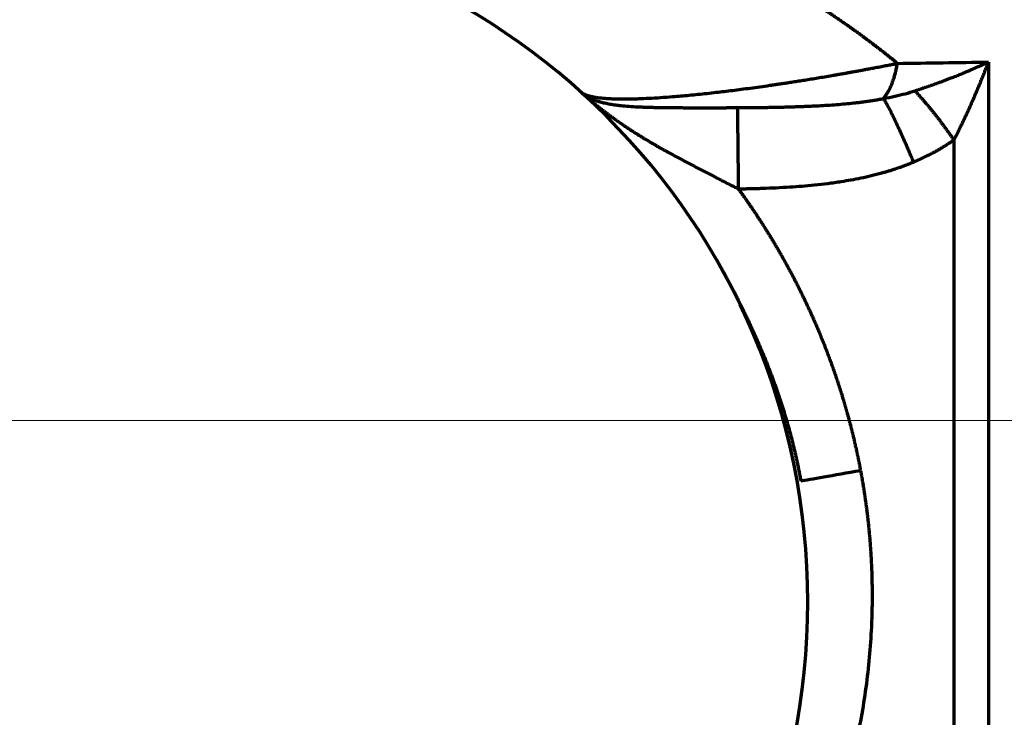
# Model space of a CAD drawing. Header units: millimetres. Extents: x -170 to 6906, y -2212 to 4257.
# Tile 329 of 440: x 5381 to 5427, y 3353 to 3386. Entities that reach past the tile are written whole.
import ezdxf

# ---------------------------------------------------------------- set-up
doc = ezdxf.new("R2010")
doc.units = ezdxf.units.MM
doc.layers.add('1', color=7, linetype='Continuous', true_color=0xffffff)
doc.styles.add('PC_TEXTSTYLE', font='ISOCP.SHX', dxfattribs={"width": 0.707, "bigfont": 'GBCBIG.SHX'})
doc.dimstyles.new('GB_DIMSTYLE', dxfattribs={"dimtxt": 50, "dimasz": 40, "dimexe": 1, "dimexo": 0, "dimgap": 1.5, "dimtad": 1, "dimdec": 1, "dimdsep": 46, "dimtxsty": 'PC_TEXTSTYLE', "dimcen": 0, "dimclrd": 256, "dimclrt": 3, "dimadec": 1, "dimazin": 2, "dimtp": 0.1, "dimtm": 0.1, "dimtfac": 0.71, "dimtdec": 1, "dimtmove": 0, "dimatfit": 3, "dimfxl": 1, "dimtfill": 1, "dimarcsym": 0})

# ---------------------------------------------------------------- blocks, each defined once
blk = doc.blocks.new('*D33')
at = {"color": 0, "lineweight": -2, "transparency": 16777216}
for p, q in [((4751.825, 3164.862), (4751.825, 3764.77)), ((5832.834, 3367.249), (5832.834, 3764.77))]:
    blk.add_line(p, q, dxfattribs=at)
at = {"lineweight": -2, "transparency": 16777216}
blk.add_line((4791.825, 3763.77), (5792.834, 3763.77), dxfattribs=at)
at = {"lineweight": 18, "transparency": 16777216}
for points in [[(4791.825, 3770.437), (4791.825, 3757.104), (4751.825, 3763.77)], [(5792.834, 3770.437), (5792.834, 3757.104), (5832.834, 3763.77)]]:
    blk.add_solid(points, dxfattribs=at)
at = {"layer": 'Defpoints', "color": 0, "lineweight": 18, "transparency": 16777216}
for p in [(5832.834, 3763.77), (5832.834, 3367.249), (4751.825, 3164.862)]:
    blk.add_point(p, dxfattribs=at)
at = {"color": 3, "lineweight": 18, "transparency": 16777216, "insert": (5292.329, 3790.27), "char_height": 50, "attachment_point": 5, "style": 'PC_TEXTSTYLE', "bg_fill": 3, "box_fill_scale": 1.1, "bg_fill_color": 256, "bg_fill_true_color": 13158600, "bg_fill_transparency": 0}
blk.add_mtext('1081', dxfattribs=at)
blk = doc.blocks.new('*D38')
at = {"color": 0, "lineweight": -2, "transparency": 16777216}
for p, q in [((4755.302, 4257.336), (6889.031, 4257.336)), ((4772.437, 1877.862), (6889.031, 1877.862))]:
    blk.add_line(p, q, dxfattribs=at)
at = {"lineweight": -2, "transparency": 16777216}
blk.add_line((6888.031, 1917.862), (6888.031, 4217.336), dxfattribs=at)
at = {"lineweight": 18, "transparency": 16777216}
for points in [[(6881.365, 4217.336), (6894.698, 4217.336), (6888.031, 4257.336)], [(6881.365, 1917.862), (6894.698, 1917.862), (6888.031, 1877.862)]]:
    blk.add_solid(points, dxfattribs=at)
at = {"layer": 'Defpoints', "color": 0, "lineweight": 18, "transparency": 16777216}
for p in [(4755.302, 4257.336), (6888.031, 4257.336), (4772.437, 1877.862)]:
    blk.add_point(p, dxfattribs=at)
at = {"color": 3, "lineweight": 18, "transparency": 16777216, "insert": (6861.526, 3067.599), "char_height": 50, "attachment_point": 5, "rotation": 90, "style": 'PC_TEXTSTYLE', "bg_fill": 3, "box_fill_scale": 1.1, "bg_fill_color": 256, "bg_fill_true_color": 13158600, "bg_fill_transparency": 0}
blk.add_mtext('2379.5', dxfattribs=at)

msp = doc.modelspace()

# ---------------------------------------------------------------- linework, layer by layer
at = {"color": 4, "lineweight": 18}
msp.add_line((5832.817, 3367.319), (4751.825, 3367.319), dxfattribs=at)
at = {"lineweight": 18}
msp.add_arc((4755.302, 2404.862), 1852.475, 311.274383, 162.653701, dxfattribs=at)
at = {"layer": '1', "color": 0, "linetype": 'Continuous', "lineweight": 70}
for p, q in [((5426.249, 3384.032), (5426.249, 3333.231)), ((5424.638, 3380.399), (5424.638, 3336.191))]:
    msp.add_line(p, q, dxfattribs=at)
msp.add_arc((5385.825, 3358.862), 32, 270, 90, dxfattribs=at)
msp.add_ellipse((5420.281, 3365.005), major_axis=(2.953, 0.527), ratio=0.002306, start_param=3.481371, end_param=4.711974, dxfattribs=at)
for points, knots in [([(5422.005, 3383.971), (5421.981, 3383.99), (5421.934, 3384.029), (5421.863, 3384.087), (5421.791, 3384.145), (5421.72, 3384.203), (5421.649, 3384.26), (5421.577, 3384.318), (5421.505, 3384.375), (5421.434, 3384.432), (5421.362, 3384.488), (5421.29, 3384.545), (5421.218, 3384.601), (5421.146, 3384.657), (5421.074, 3384.713), (5421.001, 3384.768), (5420.929, 3384.823), (5420.857, 3384.879), (5420.784, 3384.934), (5420.712, 3384.988), (5420.639, 3385.043), (5420.566, 3385.097), (5420.493, 3385.151), (5420.42, 3385.205), (5420.347, 3385.259), (5420.274, 3385.312), (5420.201, 3385.366), (5420.128, 3385.419), (5420.054, 3385.472), (5419.981, 3385.524), (5419.907, 3385.577), (5419.834, 3385.629), (5419.76, 3385.681), (5419.686, 3385.733), (5419.612, 3385.785), (5419.538, 3385.836), (5419.464, 3385.887), (5419.39, 3385.938), (5419.316, 3385.989), (5419.242, 3386.04), (5419.167, 3386.09), (5419.093, 3386.141), (5419.018, 3386.191), (5418.944, 3386.241), (5418.869, 3386.29), (5418.794, 3386.34), (5418.719, 3386.389), (5418.644, 3386.438), (5418.569, 3386.487), (5418.494, 3386.536), (5418.419, 3386.584), (5418.344, 3386.633), (5418.269, 3386.681), (5418.193, 3386.729), (5418.118, 3386.777), (5418.042, 3386.824), (5417.967, 3386.872), (5417.891, 3386.919), (5417.815, 3386.966), (5417.739, 3387.013), (5417.663, 3387.059), (5417.587, 3387.106), (5417.511, 3387.152), (5417.435, 3387.198), (5417.359, 3387.244), (5417.283, 3387.29), (5417.206, 3387.335), (5417.13, 3387.381), (5417.054, 3387.426), (5416.977, 3387.471), (5416.9, 3387.516), (5416.824, 3387.56), (5416.747, 3387.605), (5416.67, 3387.649), (5416.593, 3387.693), (5416.516, 3387.737), (5416.439, 3387.781), (5416.362, 3387.825), (5416.285, 3387.868), (5416.207, 3387.911), (5416.13, 3387.954), (5416.053, 3387.997), (5415.975, 3388.04), (5415.898, 3388.082), (5415.82, 3388.125), (5415.742, 3388.167), (5415.664, 3388.209), (5415.587, 3388.251), (5415.509, 3388.292), (5415.431, 3388.334), (5415.353, 3388.375), (5415.275, 3388.416), (5415.196, 3388.457), (5415.118, 3388.498), (5415.04, 3388.539), (5414.962, 3388.579), (5414.883, 3388.619), (5414.805, 3388.66), (5414.726, 3388.699), (5414.647, 3388.739), (5414.569, 3388.779), (5414.49, 3388.818), (5414.411, 3388.858), (5414.332, 3388.897), (5414.253, 3388.936), (5414.174, 3388.975), (5414.095, 3389.013), (5414.016, 3389.052), (5413.654, 3389.227), (5413.007, 3389.529), (5412.069, 3389.942), (5411.129, 3390.332), (5410.187, 3390.698), (5409.153, 3391.076), (5408.03, 3391.457), (5406.823, 3391.833), (5405.633, 3392.173), (5404.442, 3392.483), (5403.256, 3392.764), (5402.077, 3393.017), (5400.931, 3393.238), (5399.797, 3393.434), (5398.673, 3393.607), (5397.558, 3393.757), (5396.472, 3393.884), (5395.524, 3393.979), (5394.704, 3394.05), (5394, 3394.104), (5393.353, 3394.146), (5392.769, 3394.178), (5392.252, 3394.203), (5391.747, 3394.223), (5391.35, 3394.236), (5391.057, 3394.245), (5390.865, 3394.25), (5390.672, 3394.254), (5390.48, 3394.258), (5390.289, 3394.261), (5390.098, 3394.264), (5389.907, 3394.266), (5389.717, 3394.268), (5389.528, 3394.269), (5389.339, 3394.27), (5389.151, 3394.27), (5388.963, 3394.27), (5388.776, 3394.269), (5388.589, 3394.267), (5388.403, 3394.266), (5388.218, 3394.263), (5388.033, 3394.261), (5387.849, 3394.257), (5387.666, 3394.254), (5387.483, 3394.25), (5387.361, 3394.246), (5387.3, 3394.245)], [0, 0, 0, 0, 0.00265, 0.005298, 0.007946, 0.010592, 0.013237, 0.015881, 0.018524, 0.021166, 0.023806, 0.026446, 0.029084, 0.031721, 0.034357, 0.036991, 0.039625, 0.042257, 0.044888, 0.047518, 0.050147, 0.052775, 0.055401, 0.058026, 0.060651, 0.063273, 0.065895, 0.068516, 0.071135, 0.073753, 0.076371, 0.078986, 0.081601, 0.084215, 0.086827, 0.089439, 0.092049, 0.094658, 0.097266, 0.099872, 0.102478, 0.105082, 0.107685, 0.110288, 0.112889, 0.115488, 0.118087, 0.120685, 0.123281, 0.125876, 0.128471, 0.131064, 0.133655, 0.136246, 0.138836, 0.141424, 0.144011, 0.146598, 0.149183, 0.151767, 0.154349, 0.156931, 0.159511, 0.162091, 0.164669, 0.167246, 0.169822, 0.172397, 0.17497, 0.177543, 0.180114, 0.182684, 0.185253, 0.187821, 0.190388, 0.192954, 0.195519, 0.198082, 0.200645, 0.203206, 0.205766, 0.208325, 0.210883, 0.21344, 0.215996, 0.218551, 0.221104, 0.223657, 0.226208, 0.228758, 0.231308, 0.233856, 0.236403, 0.238949, 0.241493, 0.244037, 0.24658, 0.249121, 0.251662, 0.254201, 0.256739, 0.259277, 0.261813, 0.264348, 0.266882, 0.269414, 0.271946, 0.274477, 0.277006, 0.306627, 0.335912, 0.364863, 0.393481, 0.421766, 0.457894, 0.492992, 0.527057, 0.560088, 0.593707, 0.626013, 0.656996, 0.686645, 0.716823, 0.7459, 0.773866, 0.800706, 0.818441, 0.836133, 0.853779, 0.866938, 0.879739, 0.892178, 0.904253, 0.908993, 0.913715, 0.91842, 0.923107, 0.927776, 0.932427, 0.937061, 0.941676, 0.946274, 0.950854, 0.955415, 0.959958, 0.964483, 0.968989, 0.973476, 0.977945, 0.982394, 0.986824, 0.991236, 0.995627, 1, 1, 1, 1]), ([(5407.253, 3382.628), (5407.255, 3382.626), (5407.26, 3382.622), (5407.267, 3382.616), (5407.275, 3382.61), (5407.282, 3382.605), (5407.29, 3382.599), (5407.298, 3382.593), (5407.307, 3382.588), (5407.315, 3382.582), (5407.324, 3382.577), (5407.333, 3382.571), (5407.342, 3382.566), (5407.352, 3382.561), (5407.362, 3382.556), (5407.371, 3382.551), (5407.382, 3382.545), (5407.392, 3382.54), (5407.402, 3382.535), (5407.413, 3382.531), (5407.424, 3382.526), (5407.435, 3382.521), (5407.447, 3382.516), (5407.458, 3382.512), (5407.47, 3382.507), (5407.482, 3382.502), (5407.494, 3382.498), (5407.506, 3382.494), (5407.519, 3382.489), (5407.532, 3382.485), (5407.545, 3382.481), (5407.558, 3382.477), (5407.571, 3382.473), (5407.585, 3382.468), (5407.598, 3382.464), (5407.612, 3382.461), (5407.626, 3382.457), (5407.641, 3382.453), (5407.655, 3382.449), (5407.67, 3382.445), (5407.684, 3382.442), (5407.699, 3382.438), (5407.714, 3382.435), (5407.73, 3382.431), (5407.745, 3382.428), (5407.761, 3382.425), (5407.777, 3382.421), (5407.847, 3382.407), (5407.98, 3382.384), (5408.198, 3382.357), (5408.438, 3382.336), (5408.681, 3382.323), (5408.923, 3382.316), (5409.157, 3382.312), (5409.404, 3382.313), (5409.664, 3382.317), (5410, 3382.327), (5410.427, 3382.345), (5410.962, 3382.376), (5411.461, 3382.413), (5411.909, 3382.451), (5412.296, 3382.487), (5412.702, 3382.527), (5413.124, 3382.572), (5413.535, 3382.618), (5413.935, 3382.665), (5414.323, 3382.712), (5414.73, 3382.764), (5415.155, 3382.821), (5415.597, 3382.881), (5415.959, 3382.933), (5416.239, 3382.974), (5416.439, 3383.003), (5416.656, 3383.034), (5416.889, 3383.069), (5417.139, 3383.108), (5417.404, 3383.149), (5417.686, 3383.194), (5417.982, 3383.242), (5418.293, 3383.293), (5418.617, 3383.348), (5418.908, 3383.397), (5419.158, 3383.441), (5419.361, 3383.476), (5419.559, 3383.511), (5419.749, 3383.546), (5419.934, 3383.579), (5420.112, 3383.611), (5420.284, 3383.643), (5420.45, 3383.674), (5420.61, 3383.704), (5420.765, 3383.732), (5420.913, 3383.76), (5421.056, 3383.787), (5421.193, 3383.813), (5421.324, 3383.838), (5421.451, 3383.863), (5421.572, 3383.886), (5421.687, 3383.908), (5421.798, 3383.93), (5421.903, 3383.95), (5421.971, 3383.964), (5422.005, 3383.971)], [0, 0, 0, 0, 0.002693, 0.005378, 0.008055, 0.010724, 0.013384, 0.016037, 0.018682, 0.021318, 0.023946, 0.026566, 0.029178, 0.031782, 0.034378, 0.036965, 0.039544, 0.042115, 0.044678, 0.047233, 0.049779, 0.052317, 0.054847, 0.057368, 0.059881, 0.062386, 0.064883, 0.067371, 0.069851, 0.072323, 0.074786, 0.077241, 0.079688, 0.082126, 0.084556, 0.086978, 0.089391, 0.091796, 0.094192, 0.09658, 0.098959, 0.10133, 0.103693, 0.106047, 0.108393, 0.110731, 0.113059, 0.11538, 0.141327, 0.166835, 0.191926, 0.216622, 0.23587, 0.25506, 0.274207, 0.293327, 0.312435, 0.344953, 0.378483, 0.413106, 0.434553, 0.456654, 0.479421, 0.502862, 0.526983, 0.547076, 0.568121, 0.590115, 0.61305, 0.636919, 0.661709, 0.671586, 0.682407, 0.694166, 0.706856, 0.720471, 0.735001, 0.750436, 0.766766, 0.783978, 0.802058, 0.820991, 0.832847, 0.844386, 0.855609, 0.866518, 0.877115, 0.887403, 0.897382, 0.907055, 0.916424, 0.925491, 0.934258, 0.942728, 0.950902, 0.958782, 0.96637, 0.973668, 0.980679, 0.987403, 0.993843, 1, 1, 1, 1]), ([(5422.814, 3382.686), (5422.831, 3382.691), (5422.866, 3382.703), (5422.918, 3382.72), (5422.972, 3382.737), (5423.027, 3382.755), (5423.083, 3382.774), (5423.14, 3382.793), (5423.198, 3382.813), (5423.257, 3382.833), (5423.317, 3382.853), (5423.379, 3382.874), (5423.442, 3382.896), (5423.505, 3382.918), (5423.57, 3382.941), (5423.636, 3382.964), (5423.702, 3382.988), (5423.77, 3383.012), (5423.839, 3383.037), (5423.909, 3383.063), (5423.98, 3383.089), (5424.052, 3383.116), (5424.125, 3383.143), (5424.199, 3383.171), (5424.274, 3383.199), (5424.35, 3383.228), (5424.427, 3383.258), (5424.557, 3383.308), (5424.734, 3383.378), (5424.951, 3383.466), (5425.15, 3383.548), (5425.331, 3383.625), (5425.496, 3383.696), (5425.643, 3383.76), (5425.774, 3383.817), (5425.888, 3383.868), (5425.987, 3383.913), (5426.069, 3383.95), (5426.136, 3383.98), (5426.188, 3384.004), (5426.223, 3384.02), (5426.242, 3384.029), (5426.249, 3384.032)], [0, 0, 0, 0, 0.014152, 0.028638, 0.043458, 0.058612, 0.074101, 0.089925, 0.106083, 0.122576, 0.139405, 0.156568, 0.174067, 0.191901, 0.21007, 0.228574, 0.247414, 0.266589, 0.2861, 0.305946, 0.326127, 0.346643, 0.367494, 0.388681, 0.410202, 0.432057, 0.454248, 0.476772, 0.54519, 0.608839, 0.667712, 0.721805, 0.771115, 0.815644, 0.855393, 0.890363, 0.920558, 0.94598, 0.966633, 0.982519, 0.993641, 1, 1, 1, 1]), ([(5424.638, 3380.399), (5424.647, 3380.417), (5424.667, 3380.454), (5424.697, 3380.511), (5424.727, 3380.569), (5424.758, 3380.629), (5424.789, 3380.69), (5424.821, 3380.753), (5424.854, 3380.817), (5424.887, 3380.883), (5424.92, 3380.95), (5424.954, 3381.019), (5424.989, 3381.089), (5425.024, 3381.161), (5425.06, 3381.235), (5425.096, 3381.31), (5425.132, 3381.386), (5425.169, 3381.465), (5425.207, 3381.545), (5425.245, 3381.626), (5425.283, 3381.709), (5425.322, 3381.794), (5425.361, 3381.88), (5425.401, 3381.968), (5425.456, 3382.092), (5425.527, 3382.251), (5425.612, 3382.447), (5425.695, 3382.643), (5425.778, 3382.84), (5425.853, 3383.02), (5425.919, 3383.183), (5425.977, 3383.327), (5426.034, 3383.471), (5426.09, 3383.613), (5426.144, 3383.754), (5426.197, 3383.893), (5426.232, 3383.986), (5426.249, 3384.032)], [0, 0, 0, 0, 0.015923, 0.032236, 0.048941, 0.06604, 0.083533, 0.101422, 0.119708, 0.138391, 0.157472, 0.176951, 0.196829, 0.217106, 0.237781, 0.258855, 0.280328, 0.3022, 0.324471, 0.347139, 0.370204, 0.393665, 0.41752, 0.441768, 0.466407, 0.519769, 0.573201, 0.626669, 0.680146, 0.733605, 0.772926, 0.811839, 0.850335, 0.888407, 0.926046, 0.963246, 1, 1, 1, 1]), ([(5407.253, 3382.628), (5407.254, 3382.627), (5407.256, 3382.625), (5407.26, 3382.622), (5407.263, 3382.619), (5407.267, 3382.616), (5407.271, 3382.612), (5407.275, 3382.609), (5407.279, 3382.605), (5407.283, 3382.601), (5407.287, 3382.597), (5407.292, 3382.593), (5407.297, 3382.589), (5407.302, 3382.584), (5407.307, 3382.58), (5407.315, 3382.573), (5407.327, 3382.562), (5407.345, 3382.546), (5407.36, 3382.532), (5407.373, 3382.521), (5407.383, 3382.513), (5407.393, 3382.504), (5407.403, 3382.495), (5407.414, 3382.485), (5407.426, 3382.475), (5407.439, 3382.464), (5407.452, 3382.452), (5407.466, 3382.44), (5407.481, 3382.427), (5407.497, 3382.413), (5407.513, 3382.399), (5407.53, 3382.384), (5407.576, 3382.345), (5407.649, 3382.283), (5407.752, 3382.197), (5407.855, 3382.112), (5407.958, 3382.028), (5408.062, 3381.944), (5408.132, 3381.889), (5408.167, 3381.862)], [0, 0, 0, 0, 0.003507, 0.007158, 0.010963, 0.014929, 0.019063, 0.02337, 0.027857, 0.032527, 0.037384, 0.042432, 0.047675, 0.053116, 0.058756, 0.064598, 0.08039, 0.100188, 0.122886, 0.133754, 0.143838, 0.154726, 0.16642, 0.178918, 0.192223, 0.206332, 0.221248, 0.236969, 0.253495, 0.270828, 0.288967, 0.307912, 0.327664, 0.439894, 0.552064, 0.664167, 0.776196, 0.888142, 1, 1, 1, 1]), ([(5407.253, 3382.628), (5407.258, 3382.624), (5407.267, 3382.616), (5407.281, 3382.604), (5407.295, 3382.592), (5407.308, 3382.581), (5407.322, 3382.571), (5407.335, 3382.56), (5407.348, 3382.55), (5407.361, 3382.541), (5407.373, 3382.532), (5407.385, 3382.523), (5407.397, 3382.514), (5407.409, 3382.506), (5407.42, 3382.499), (5407.431, 3382.491), (5407.441, 3382.484), (5407.452, 3382.477), (5407.461, 3382.471), (5407.471, 3382.465), (5407.48, 3382.459), (5407.506, 3382.443), (5407.551, 3382.416), (5407.617, 3382.381), (5407.688, 3382.345), (5407.803, 3382.293), (5407.968, 3382.229), (5408.188, 3382.163), (5408.382, 3382.117), (5408.544, 3382.085), (5408.671, 3382.062), (5408.8, 3382.042), (5408.93, 3382.025), (5409.06, 3382.009), (5409.273, 3381.987), (5409.585, 3381.962), (5409.929, 3381.944), (5410.201, 3381.934), (5410.384, 3381.928), (5410.568, 3381.922), (5410.752, 3381.918), (5410.948, 3381.914), (5411.163, 3381.911), (5411.407, 3381.908), (5411.675, 3381.906), (5411.921, 3381.905), (5412.14, 3381.904), (5412.327, 3381.903), (5412.526, 3381.903), (5412.682, 3381.902), (5412.791, 3381.902), (5412.849, 3381.902), (5412.91, 3381.902), (5412.972, 3381.902), (5413.036, 3381.902), (5413.102, 3381.902), (5413.171, 3381.902), (5413.241, 3381.903), (5413.313, 3381.903), (5413.388, 3381.903), (5413.464, 3381.903), (5413.543, 3381.903), (5413.623, 3381.903), (5413.706, 3381.903), (5413.79, 3381.904), (5413.877, 3381.904), (5413.965, 3381.904), (5414.056, 3381.905), (5414.148, 3381.905), (5414.243, 3381.905), (5414.34, 3381.905), (5414.438, 3381.906), (5414.504, 3381.906), (5414.538, 3381.906)], [0, 0, 0, 0, 0.00453, 0.008943, 0.013238, 0.017415, 0.021475, 0.025417, 0.029241, 0.032948, 0.036538, 0.04001, 0.043365, 0.046603, 0.049723, 0.052727, 0.055613, 0.058382, 0.061035, 0.063571, 0.06599, 0.068292, 0.084379, 0.101081, 0.118395, 0.136314, 0.182654, 0.226705, 0.268461, 0.290531, 0.312089, 0.333132, 0.353662, 0.373686, 0.393217, 0.449199, 0.50673, 0.529539, 0.551971, 0.574045, 0.595783, 0.617204, 0.642242, 0.669531, 0.699062, 0.730846, 0.749612, 0.76954, 0.790631, 0.812891, 0.818788, 0.824888, 0.831191, 0.837696, 0.844405, 0.851316, 0.85843, 0.865747, 0.873267, 0.880991, 0.888919, 0.89705, 0.905386, 0.913926, 0.922671, 0.931621, 0.940775, 0.950133, 0.959696, 0.969464, 0.979437, 0.989616, 1, 1, 1, 1]), ([(5414.538, 3381.906), (5414.561, 3381.906), (5414.606, 3381.907), (5414.675, 3381.907), (5414.745, 3381.907), (5414.816, 3381.908), (5414.887, 3381.908), (5414.96, 3381.909), (5415.033, 3381.909), (5415.107, 3381.91), (5415.182, 3381.911), (5415.257, 3381.911), (5415.334, 3381.912), (5415.465, 3381.914), (5415.649, 3381.916), (5415.884, 3381.919), (5416.116, 3381.923), (5416.365, 3381.928), (5416.631, 3381.934), (5416.915, 3381.941), (5417.199, 3381.95), (5417.481, 3381.959), (5417.763, 3381.97), (5418.043, 3381.983), (5418.372, 3381.999), (5418.746, 3382.021), (5419.163, 3382.051), (5419.57, 3382.085), (5419.878, 3382.116), (5420.088, 3382.139), (5420.203, 3382.152), (5420.316, 3382.166), (5420.428, 3382.181), (5420.538, 3382.196), (5420.646, 3382.211), (5420.752, 3382.227), (5420.857, 3382.243), (5420.96, 3382.26), (5421.062, 3382.277), (5421.162, 3382.295), (5421.26, 3382.313), (5421.325, 3382.326), (5421.357, 3382.333)], [0, 0, 0, 0, 0.009806, 0.019734, 0.029785, 0.039958, 0.050254, 0.060674, 0.071218, 0.081886, 0.092678, 0.103595, 0.114636, 0.125804, 0.16032, 0.194346, 0.227885, 0.260943, 0.302398, 0.343763, 0.385047, 0.42626, 0.467408, 0.508501, 0.549547, 0.612113, 0.673521, 0.733794, 0.79296, 0.810307, 0.827416, 0.844287, 0.860921, 0.877318, 0.893478, 0.909402, 0.925089, 0.940541, 0.955758, 0.97074, 0.985487, 1, 1, 1, 1]), ([(5408.167, 3381.862), (5408.185, 3381.848), (5408.22, 3381.82), (5408.274, 3381.779), (5408.327, 3381.738), (5408.381, 3381.697), (5408.435, 3381.656), (5408.489, 3381.616), (5408.543, 3381.575), (5408.597, 3381.535), (5408.652, 3381.495), (5408.706, 3381.455), (5408.761, 3381.416), (5408.816, 3381.376), (5408.87, 3381.337), (5408.925, 3381.298), (5408.981, 3381.259), (5409.036, 3381.221), (5409.091, 3381.182), (5409.147, 3381.144), (5409.202, 3381.106), (5409.258, 3381.068), (5409.314, 3381.031), (5409.37, 3380.993), (5409.426, 3380.956), (5409.482, 3380.919), (5409.538, 3380.882), (5409.594, 3380.845), (5409.651, 3380.809), (5409.707, 3380.772), (5409.763, 3380.736), (5409.82, 3380.7), (5409.877, 3380.665), (5409.933, 3380.629), (5409.99, 3380.594), (5410.047, 3380.559), (5410.104, 3380.524), (5410.161, 3380.489), (5410.217, 3380.454), (5410.274, 3380.42), (5410.331, 3380.386), (5410.389, 3380.352), (5410.446, 3380.318), (5410.503, 3380.284), (5410.56, 3380.251), (5410.617, 3380.217), (5410.674, 3380.184), (5410.732, 3380.151), (5410.789, 3380.118), (5410.846, 3380.086), (5410.903, 3380.053), (5410.961, 3380.021), (5411.018, 3379.988), (5411.075, 3379.956), (5411.133, 3379.924), (5411.19, 3379.893), (5411.247, 3379.861), (5411.305, 3379.83), (5411.362, 3379.798), (5411.566, 3379.687), (5411.917, 3379.499), (5412.417, 3379.236), (5412.913, 3378.978), (5413.279, 3378.789), (5413.515, 3378.667), (5413.623, 3378.611), (5413.731, 3378.555), (5413.838, 3378.5), (5413.946, 3378.446), (5414.053, 3378.391), (5414.159, 3378.337), (5414.266, 3378.283), (5414.372, 3378.23), (5414.478, 3378.176), (5414.549, 3378.141), (5414.584, 3378.124)], [0, 0, 0, 0, 0.009267, 0.018534, 0.027799, 0.037063, 0.046325, 0.055584, 0.06484, 0.074093, 0.083342, 0.092586, 0.101827, 0.111062, 0.120292, 0.129516, 0.138733, 0.147944, 0.157148, 0.166345, 0.175534, 0.184715, 0.193888, 0.203053, 0.212209, 0.221356, 0.230494, 0.239623, 0.248741, 0.25785, 0.266949, 0.276037, 0.285115, 0.294181, 0.303236, 0.31228, 0.321312, 0.330333, 0.339341, 0.348337, 0.357321, 0.366292, 0.37525, 0.384195, 0.393127, 0.402045, 0.41095, 0.419841, 0.428718, 0.437581, 0.446431, 0.455266, 0.464088, 0.472896, 0.481689, 0.490469, 0.499235, 0.507987, 0.516724, 0.525448, 0.601352, 0.67635, 0.750599, 0.824234, 0.840423, 0.856571, 0.872677, 0.88874, 0.904762, 0.920742, 0.93668, 0.952575, 0.968427, 0.984236, 1, 1, 1, 1]), ([(5422.75, 3379.368), (5422.766, 3379.375), (5422.8, 3379.389), (5422.851, 3379.411), (5422.904, 3379.434), (5422.958, 3379.458), (5423.014, 3379.483), (5423.071, 3379.509), (5423.13, 3379.536), (5423.191, 3379.564), (5423.253, 3379.594), (5423.316, 3379.625), (5423.381, 3379.656), (5423.448, 3379.69), (5423.516, 3379.724), (5423.586, 3379.76), (5423.657, 3379.797), (5423.729, 3379.836), (5423.827, 3379.89), (5423.946, 3379.957), (5424.08, 3380.035), (5424.202, 3380.11), (5424.312, 3380.179), (5424.41, 3380.243), (5424.496, 3380.3), (5424.571, 3380.352), (5424.617, 3380.384), (5424.638, 3380.399)], [0, 0, 0, 0, 0.024835, 0.050535, 0.0771, 0.104535, 0.13284, 0.16202, 0.192075, 0.223009, 0.254825, 0.287526, 0.321114, 0.355594, 0.390968, 0.427242, 0.46442, 0.502507, 0.541509, 0.619824, 0.692227, 0.758676, 0.819123, 0.873519, 0.921823, 0.963995, 1, 1, 1, 1]), ([(5414.584, 3378.124), (5414.621, 3378.124), (5414.697, 3378.125), (5414.81, 3378.126), (5414.923, 3378.128), (5415.037, 3378.13), (5415.152, 3378.133), (5415.267, 3378.135), (5415.383, 3378.138), (5415.499, 3378.142), (5415.616, 3378.145), (5415.899, 3378.155), (5416.359, 3378.174), (5416.968, 3378.208), (5417.566, 3378.252), (5418.153, 3378.305), (5418.763, 3378.375), (5419.328, 3378.454), (5419.845, 3378.54), (5420.312, 3378.63), (5420.795, 3378.737), (5421.182, 3378.836), (5421.466, 3378.916), (5421.641, 3378.968), (5421.806, 3379.02), (5421.933, 3379.061), (5422.026, 3379.093), (5422.089, 3379.115), (5422.157, 3379.138), (5422.229, 3379.164), (5422.306, 3379.192), (5422.386, 3379.223), (5422.471, 3379.255), (5422.56, 3379.291), (5422.654, 3379.328), (5422.717, 3379.355), (5422.75, 3379.368)], [0, 0, 0, 0, 0.013524, 0.027111, 0.040763, 0.054481, 0.068266, 0.082117, 0.096037, 0.110026, 0.124085, 0.138214, 0.21232, 0.290062, 0.357952, 0.428758, 0.502561, 0.579443, 0.634562, 0.691823, 0.751278, 0.812997, 0.836049, 0.858026, 0.878923, 0.89873, 0.906258, 0.914358, 0.923032, 0.932282, 0.942109, 0.952516, 0.963506, 0.975082, 0.987245, 1, 1, 1, 1]), ([(5414.584, 3378.124), (5414.601, 3378.1), (5414.636, 3378.052), (5414.687, 3377.981), (5414.739, 3377.909), (5414.79, 3377.838), (5414.841, 3377.766), (5414.892, 3377.694), (5414.943, 3377.622), (5414.993, 3377.55), (5415.043, 3377.478), (5415.093, 3377.406), (5415.143, 3377.333), (5415.193, 3377.261), (5415.242, 3377.188), (5415.291, 3377.115), (5415.34, 3377.043), (5415.389, 3376.97), (5415.438, 3376.897), (5415.486, 3376.823), (5415.534, 3376.75), (5415.582, 3376.677), (5415.63, 3376.603), (5415.677, 3376.53), (5415.725, 3376.456), (5415.772, 3376.383), (5415.819, 3376.309), (5415.865, 3376.235), (5415.912, 3376.161), (5415.958, 3376.086), (5416.004, 3376.012), (5416.05, 3375.938), (5416.095, 3375.863), (5416.141, 3375.789), (5416.186, 3375.714), (5416.231, 3375.639), (5416.276, 3375.564), (5416.32, 3375.489), (5416.365, 3375.414), (5416.409, 3375.339), (5416.453, 3375.264), (5416.497, 3375.188), (5416.54, 3375.113), (5416.583, 3375.037), (5416.627, 3374.961), (5416.669, 3374.886), (5416.712, 3374.81), (5416.755, 3374.734), (5416.797, 3374.658), (5416.839, 3374.581), (5416.881, 3374.505), (5416.922, 3374.429), (5416.964, 3374.352), (5417.005, 3374.275), (5417.046, 3374.199), (5417.087, 3374.122), (5417.128, 3374.045), (5417.168, 3373.968), (5417.208, 3373.891), (5417.248, 3373.813), (5417.288, 3373.736), (5417.327, 3373.658), (5417.367, 3373.581), (5417.406, 3373.503), (5417.445, 3373.425), (5417.484, 3373.348), (5417.522, 3373.27), (5417.56, 3373.191), (5417.598, 3373.113), (5417.636, 3373.035), (5417.674, 3372.957), (5417.711, 3372.878), (5417.749, 3372.8), (5417.786, 3372.721), (5417.823, 3372.642), (5417.859, 3372.563), (5417.896, 3372.484), (5417.932, 3372.405), (5417.968, 3372.326), (5418.004, 3372.247), (5418.039, 3372.167), (5418.075, 3372.088), (5418.11, 3372.008), (5418.145, 3371.929), (5418.179, 3371.849), (5418.214, 3371.769), (5418.257, 3371.669), (5418.308, 3371.548), (5418.368, 3371.406), (5418.426, 3371.264), (5418.484, 3371.122), (5418.542, 3370.98), (5418.598, 3370.838), (5418.654, 3370.695), (5418.709, 3370.553), (5418.763, 3370.41), (5418.817, 3370.267), (5418.87, 3370.123), (5418.922, 3369.98), (5418.974, 3369.836), (5419.025, 3369.693), (5419.075, 3369.549), (5419.125, 3369.404), (5419.173, 3369.26), (5419.221, 3369.115), (5419.269, 3368.971), (5419.315, 3368.826), (5419.361, 3368.681), (5419.407, 3368.536), (5419.451, 3368.39), (5419.495, 3368.245), (5419.538, 3368.099), (5419.581, 3367.953), (5419.622, 3367.807), (5419.663, 3367.661), (5419.704, 3367.514), (5419.743, 3367.367), (5419.782, 3367.221), (5419.82, 3367.074), (5419.858, 3366.927), (5419.895, 3366.779), (5419.931, 3366.632), (5419.966, 3366.484), (5420.001, 3366.337), (5420.035, 3366.189), (5420.068, 3366.041), (5420.101, 3365.892), (5420.133, 3365.744), (5420.164, 3365.595), (5420.194, 3365.447), (5420.224, 3365.298), (5420.253, 3365.149), (5420.272, 3365.049), (5420.281, 3364.999)], [0, 0, 0, 0, 0.00618, 0.012356, 0.018529, 0.024698, 0.030864, 0.037027, 0.043187, 0.049343, 0.055496, 0.061646, 0.067793, 0.073937, 0.080078, 0.086216, 0.092351, 0.098483, 0.104612, 0.110739, 0.116862, 0.122983, 0.129101, 0.135216, 0.141329, 0.147439, 0.153547, 0.159652, 0.165755, 0.171855, 0.177953, 0.184048, 0.190141, 0.196232, 0.202321, 0.208407, 0.214491, 0.220573, 0.226653, 0.232731, 0.238807, 0.244881, 0.250953, 0.257023, 0.263091, 0.269157, 0.275222, 0.281285, 0.287346, 0.293405, 0.299463, 0.305519, 0.311574, 0.317628, 0.323679, 0.32973, 0.335779, 0.341826, 0.347873, 0.353918, 0.359962, 0.366004, 0.372046, 0.378086, 0.384126, 0.390164, 0.396202, 0.402238, 0.408274, 0.414308, 0.420342, 0.426375, 0.432408, 0.438439, 0.44447, 0.450501, 0.45653, 0.46256, 0.468588, 0.474617, 0.480645, 0.486672, 0.492699, 0.498726, 0.504753, 0.510779, 0.516805, 0.527439, 0.538064, 0.54868, 0.559287, 0.569885, 0.580476, 0.591058, 0.601633, 0.6122, 0.62276, 0.633313, 0.643859, 0.654398, 0.664931, 0.675458, 0.685978, 0.696493, 0.707003, 0.717508, 0.728007, 0.738502, 0.748992, 0.759477, 0.769959, 0.780437, 0.790911, 0.801382, 0.81185, 0.822315, 0.832777, 0.843237, 0.853694, 0.86415, 0.874603, 0.885056, 0.895507, 0.905957, 0.916406, 0.926855, 0.937303, 0.947752, 0.9582, 0.968649, 0.979098, 0.989549, 1, 1, 1, 1]), ([(5413.795, 3374.407), (5413.812, 3374.377), (5413.845, 3374.317), (5413.895, 3374.227), (5413.944, 3374.137), (5413.993, 3374.047), (5414.042, 3373.957), (5414.09, 3373.867), (5414.139, 3373.777), (5414.187, 3373.687), (5414.235, 3373.597), (5414.282, 3373.507), (5414.33, 3373.416), (5414.377, 3373.326), (5414.424, 3373.236), (5414.47, 3373.145), (5414.517, 3373.055), (5414.563, 3372.964), (5414.609, 3372.874), (5414.654, 3372.783), (5414.7, 3372.692), (5414.745, 3372.602), (5414.79, 3372.511), (5414.834, 3372.42), (5414.879, 3372.329), (5414.923, 3372.238), (5414.966, 3372.147), (5415.01, 3372.056), (5415.053, 3371.965), (5415.096, 3371.874), (5415.139, 3371.782), (5415.181, 3371.691), (5415.223, 3371.6), (5415.265, 3371.508), (5415.306, 3371.417), (5415.348, 3371.325), (5415.389, 3371.234), (5415.429, 3371.142), (5415.47, 3371.051), (5415.51, 3370.959), (5415.549, 3370.867), (5415.589, 3370.775), (5415.628, 3370.683), (5415.667, 3370.591), (5415.706, 3370.499), (5415.744, 3370.407), (5415.782, 3370.315), (5415.82, 3370.223), (5415.857, 3370.131), (5415.894, 3370.038), (5415.931, 3369.946), (5415.967, 3369.854), (5416.004, 3369.761), (5416.039, 3369.669), (5416.075, 3369.576), (5416.11, 3369.484), (5416.145, 3369.391), (5416.18, 3369.298), (5416.214, 3369.205), (5416.248, 3369.112), (5416.281, 3369.02), (5416.315, 3368.927), (5416.348, 3368.834), (5416.38, 3368.741), (5416.413, 3368.647), (5416.445, 3368.554), (5416.476, 3368.461), (5416.507, 3368.368), (5416.538, 3368.274), (5416.569, 3368.181), (5416.599, 3368.088), (5416.629, 3367.994), (5416.659, 3367.901), (5416.688, 3367.807), (5416.717, 3367.713), (5416.746, 3367.62), (5416.774, 3367.526), (5416.802, 3367.432), (5416.83, 3367.338), (5416.857, 3367.245), (5416.884, 3367.151), (5416.911, 3367.057), (5416.937, 3366.963), (5416.963, 3366.869), (5416.988, 3366.775), (5417.014, 3366.68), (5417.039, 3366.586), (5417.063, 3366.492), (5417.087, 3366.398), (5417.111, 3366.304), (5417.135, 3366.209), (5417.158, 3366.115), (5417.18, 3366.021), (5417.203, 3365.926), (5417.225, 3365.832), (5417.247, 3365.737), (5417.268, 3365.643), (5417.289, 3365.548), (5417.31, 3365.453), (5417.33, 3365.359), (5417.35, 3365.264), (5417.37, 3365.17), (5417.389, 3365.075), (5417.408, 3364.98), (5417.427, 3364.885), (5417.445, 3364.791), (5417.463, 3364.696), (5417.48, 3364.601), (5417.492, 3364.538), (5417.497, 3364.506)], [0, 0, 0, 0, 0.009669, 0.019331, 0.028987, 0.038635, 0.048277, 0.057912, 0.06754, 0.077162, 0.086777, 0.096385, 0.105986, 0.115581, 0.125169, 0.13475, 0.144324, 0.153892, 0.163453, 0.173008, 0.182556, 0.192097, 0.201632, 0.21116, 0.220682, 0.230198, 0.239706, 0.249209, 0.258704, 0.268194, 0.277677, 0.287154, 0.296624, 0.306088, 0.315545, 0.324997, 0.334442, 0.34388, 0.353313, 0.362739, 0.372159, 0.381573, 0.390981, 0.400383, 0.409779, 0.419169, 0.428553, 0.43793, 0.447302, 0.456668, 0.466029, 0.475383, 0.484731, 0.494074, 0.503411, 0.512742, 0.522068, 0.531388, 0.540702, 0.55001, 0.559313, 0.568611, 0.577903, 0.587189, 0.59647, 0.605746, 0.615016, 0.624281, 0.63354, 0.642795, 0.652044, 0.661288, 0.670527, 0.67976, 0.688989, 0.698212, 0.707431, 0.716645, 0.725853, 0.735057, 0.744256, 0.75345, 0.762639, 0.771823, 0.781003, 0.790178, 0.799348, 0.808514, 0.817675, 0.826832, 0.835984, 0.845132, 0.854275, 0.863414, 0.872548, 0.881679, 0.890805, 0.899926, 0.909044, 0.918158, 0.927267, 0.936372, 0.945474, 0.954571, 0.963665, 0.972754, 0.98184, 0.990922, 1, 1, 1, 1]), ([(5420.282, 3364.998), (5420.287, 3364.971), (5420.297, 3364.917), (5420.312, 3364.835), (5420.326, 3364.754), (5420.341, 3364.673), (5420.355, 3364.592), (5420.369, 3364.511), (5420.383, 3364.43), (5420.396, 3364.348), (5420.41, 3364.267), (5420.423, 3364.186), (5420.436, 3364.105), (5420.449, 3364.023), (5420.461, 3363.942), (5420.474, 3363.861), (5420.486, 3363.779), (5420.498, 3363.698), (5420.509, 3363.617), (5420.521, 3363.535), (5420.532, 3363.454), (5420.543, 3363.372), (5420.554, 3363.291), (5420.565, 3363.209), (5420.575, 3363.128), (5420.585, 3363.046), (5420.595, 3362.965), (5420.605, 3362.883), (5420.614, 3362.802), (5420.624, 3362.72), (5420.633, 3362.639), (5420.642, 3362.557), (5420.651, 3362.475), (5420.659, 3362.394), (5420.667, 3362.312), (5420.675, 3362.231), (5420.683, 3362.149), (5420.691, 3362.067), (5420.698, 3361.985), (5420.706, 3361.904), (5420.713, 3361.822), (5420.719, 3361.74), (5420.726, 3361.659), (5420.732, 3361.577), (5420.739, 3361.495), (5420.745, 3361.413), (5420.75, 3361.331), (5420.756, 3361.25), (5420.761, 3361.168), (5420.766, 3361.086), (5420.771, 3361.004), (5420.776, 3360.922), (5420.78, 3360.84), (5420.784, 3360.758), (5420.789, 3360.677), (5420.792, 3360.595), (5420.796, 3360.513), (5420.799, 3360.431), (5420.803, 3360.349), (5420.806, 3360.267), (5420.808, 3360.185), (5420.811, 3360.103), (5420.813, 3360.021), (5420.815, 3359.939), (5420.817, 3359.857), (5420.819, 3359.775), (5420.82, 3359.693), (5420.822, 3359.611), (5420.823, 3359.529), (5420.824, 3359.447), (5420.824, 3359.365), (5420.825, 3359.283), (5420.825, 3359.201), (5420.825, 3359.119), (5420.825, 3359.037), (5420.824, 3358.954), (5420.824, 3358.872), (5420.823, 3358.79), (5420.822, 3358.708), (5420.82, 3358.626), (5420.819, 3358.544), (5420.817, 3358.462), (5420.815, 3358.38), (5420.813, 3358.297), (5420.811, 3358.215), (5420.808, 3358.133), (5420.79, 3357.605), (5420.735, 3356.633), (5420.59, 3355.222), (5420.382, 3353.818), (5420.112, 3352.423), (5419.743, 3350.894), (5419.255, 3349.242), (5418.621, 3347.483), (5417.883, 3345.758), (5417.299, 3344.587), (5416.947, 3343.932), (5416.864, 3343.778), (5416.779, 3343.625), (5416.694, 3343.472), (5416.607, 3343.319), (5416.521, 3343.167), (5416.433, 3343.016), (5416.344, 3342.865), (5416.255, 3342.715), (5416.165, 3342.565), (5416.074, 3342.415), (5415.982, 3342.266), (5415.89, 3342.118), (5415.797, 3341.97), (5415.703, 3341.823), (5415.608, 3341.676), (5415.513, 3341.529), (5415.416, 3341.384), (5415.319, 3341.238), (5415.221, 3341.093), (5415.123, 3340.949), (5415.023, 3340.805), (5414.923, 3340.662), (5414.822, 3340.519), (5414.72, 3340.377), (5414.618, 3340.235), (5414.514, 3340.093), (5414.41, 3339.953), (5414.305, 3339.812), (5414.2, 3339.672), (5414.093, 3339.533), (5413.986, 3339.394), (5413.878, 3339.256), (5413.769, 3339.118), (5413.659, 3338.981), (5413.549, 3338.844), (5413.438, 3338.708), (5413.326, 3338.572), (5413.213, 3338.436), (5413.1, 3338.302), (5412.985, 3338.167), (5412.87, 3338.033), (5412.755, 3337.9), (5412.638, 3337.767), (5412.521, 3337.635), (5412.442, 3337.547), (5412.402, 3337.503)], [0, 0, 0, 0, 0.002693, 0.005386, 0.008078, 0.010769, 0.01346, 0.01615, 0.018839, 0.021529, 0.024217, 0.026905, 0.029593, 0.03228, 0.034967, 0.037653, 0.040339, 0.043024, 0.04571, 0.048394, 0.051079, 0.053763, 0.056447, 0.059131, 0.061814, 0.064497, 0.06718, 0.069863, 0.072545, 0.075227, 0.07791, 0.080592, 0.083274, 0.085956, 0.088637, 0.091319, 0.094001, 0.096682, 0.099364, 0.102046, 0.104727, 0.107409, 0.110091, 0.112773, 0.115455, 0.118137, 0.120819, 0.123502, 0.126184, 0.128867, 0.13155, 0.134234, 0.136917, 0.139601, 0.142285, 0.144969, 0.147654, 0.150339, 0.153024, 0.15571, 0.158396, 0.161083, 0.16377, 0.166458, 0.169145, 0.171834, 0.174523, 0.177212, 0.179902, 0.182593, 0.185284, 0.187976, 0.190668, 0.193361, 0.196054, 0.198749, 0.201444, 0.204139, 0.206836, 0.209533, 0.212231, 0.214929, 0.217629, 0.220329, 0.22303, 0.225732, 0.228435, 0.275121, 0.321927, 0.368943, 0.416257, 0.463957, 0.526802, 0.590109, 0.654059, 0.718828, 0.724874, 0.730922, 0.73697, 0.743021, 0.749072, 0.755125, 0.76118, 0.767237, 0.773295, 0.779356, 0.785419, 0.791484, 0.797551, 0.803622, 0.809695, 0.815771, 0.821849, 0.827931, 0.834016, 0.840105, 0.846197, 0.852293, 0.858392, 0.864495, 0.870602, 0.876714, 0.88283, 0.88895, 0.895074, 0.901203, 0.907337, 0.913476, 0.91962, 0.925769, 0.931923, 0.938082, 0.944247, 0.950418, 0.956594, 0.962777, 0.968965, 0.975159, 0.98136, 0.987567, 0.99378, 1, 1, 1, 1])]:
    msp.add_open_spline(points, degree=3, knots=knots, dxfattribs=at)
for points, weights in [([(5421.357, 3382.333), (5421.673, 3382.723), (5421.896, 3383.296), (5422.005, 3383.971)], [1.0055725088, 0.98775550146, 1.01266329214, 1.08029588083]), ([(5422.814, 3382.686), (5423.326, 3382.164), (5423.961, 3381.369), (5424.638, 3380.399)], [1.03239902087, 0.989197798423, 0.989200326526, 1.03240660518]), ([(5421.357, 3382.333), (5421.713, 3381.742), (5422.207, 3380.691), (5422.75, 3379.368)], [1.04709901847, 0.984300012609, 0.984300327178, 1.04709996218]), ([(5414.538, 3381.906), (5414.546, 3381.552), (5414.563, 3380.135), (5414.584, 3378.124)], [1.09034924, 0.969883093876, 0.96988358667, 1.09035071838])]:
    msp.add_rational_spline(points, weights, degree=3, dxfattribs=at)
for points in [[(5422.005, 3383.971), (5423.44, 3383.992), (5424.856, 3384.013), (5426.249, 3384.032)], [(5421.357, 3382.333), (5421.541, 3382.367), (5421.895, 3382.438), (5422.38, 3382.555), (5422.674, 3382.641), (5422.814, 3382.686)], [(5408.167, 3381.862), (5408.102, 3381.862), (5408.073, 3381.862), (5408.073, 3381.862)]]:
    msp.add_open_spline(points, degree=3, dxfattribs=at)

# ---------------------------------------------------------------- next in the draw order: dimensions: what is measured, and where the dimension line sits
at = {"lineweight": 18}
dim = msp.add_linear_dim(base=(5832.834, 3763.77), p1=(4751.825, 3164.862), p2=(5832.834, 3367.249), dimstyle='GB_DIMSTYLE', dxfattribs=at)
dim.commit()
dim.dimension.update_dxf_attribs({"geometry": '*D33', "text_midpoint": (5292.329, 3790.27)})

# ---------------------------------------------------------------- next in the draw order: dimensions: what is measured, and where the dimension line sits
dim = msp.add_linear_dim(base=(6888.031, 4257.336), p1=(4772.437, 1877.862), p2=(4755.302, 4257.336), angle=90, dimstyle='GB_DIMSTYLE', dxfattribs=at)
dim.commit()
dim.dimension.update_dxf_attribs({"geometry": '*D38', "text_midpoint": (6861.526, 3067.599)})

doc.saveas('drawing.dxf')
